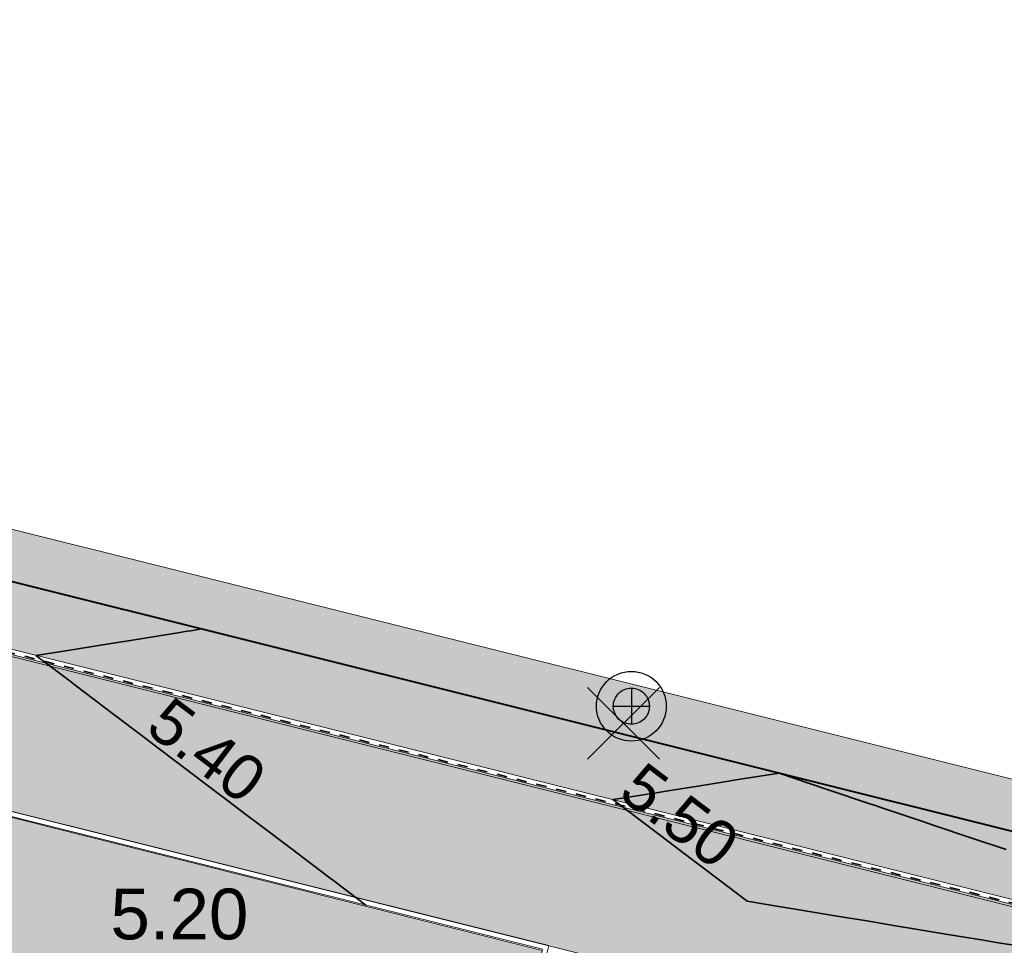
# Model space of a CAD drawing. Header units: metres. Extents: x 538891 to 1080079, y 6588829 to 13178720.
# Tile 514 of 656: x 539807 to 539827, y 6589347 to 6589365. Entities that reach past the tile are written whole.
import ezdxf

# ---------------------------------------------------------------- set-up
doc = ezdxf.new("R2010")
doc.units = ezdxf.units.M
doc.header["$LTSCALE"] = 0.4
doc.linetypes.add('#9_VIA31', pattern=[1, 0.5, -0.5])
doc.layers.add('KOLDE PST', color=7, linetype='Continuous')
doc.styles.add('Swis721 Lt BT', font='swissl.ttf')

# ---------------------------------------------------------------- blocks, each defined once
blk = doc.blocks.new('#9_019061_PP_TL (2D)')
at = {"linetype": 'Continuous', "lineweight": 0, "true_color": 0xffdf7f}
blk.add_hatch(color=41, dxfattribs=at).paths.add_polyline_path([(540078.0032806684, 6589286.742313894), (539977.6468669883, 6589311.778495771), (539969.9075633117, 6589313.554667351), (539852.4138452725, 6589342.430809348), (539846.469636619, 6589343.924182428), (539792.5735380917, 6589357.385167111), (539787.216163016, 6589358.722468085), (539640.4988541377, 6589395.799547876), (539628.2653642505, 6589398.679031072), (539563.8528905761, 6589414.96441731), (539555.9774451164, 6589416.819425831), (539478.7291213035, 6589436.23695716), (539478.412205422, 6589434.976177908), (539555.6416252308, 6589415.563398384), (539563.5342388, 6589413.704075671), (539630.8259227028, 6589396.690739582), (539632.5627005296, 6589396.29121415), (539640.054637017, 6589394.570937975), (539786.8498664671, 6589357.474166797), (539792.2585289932, 6589356.123910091), (539846.1546275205, 6589342.662925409), (539852.1035803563, 6589341.168376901), (539969.5972983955, 6589312.292234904), (539977.3441096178, 6589310.514182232), (540019.7245198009, 6589299.9414284), (540032.9319836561, 6589296.646527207), (540077.6886104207, 6589285.480972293), (540077.6957445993, 6589285.479145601)])
at = {"linetype": 'Continuous', "lineweight": 0, "true_color": 0xadadad}
h = blk.add_hatch(color=253, dxfattribs=at)
edge = h.paths.add_edge_path()
edge.add_line((539477.7626632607, 6589431.943014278), (539486.2567841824, 6589429.807888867))
edge.add_line((539486.2567841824, 6589429.807888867), (539486.1105153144, 6589429.225990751))
edge.add_line((539486.1105153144, 6589429.225990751), (539487.5652606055, 6589428.86031858))
edge.add_line((539487.5652606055, 6589428.86031858), (539487.7115294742, 6589429.442216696))
edge.add_line((539487.7115294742, 6589429.442216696), (539555.6592118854, 6589412.362541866))
edge.add_line((539555.6592118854, 6589412.362541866), (539562.7557662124, 6589410.648743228))
edge.add_line((539562.7557662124, 6589410.648743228), (539566.8068955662, 6589409.679105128))
edge.add_line((539566.8068955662, 6589409.679105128), (539620.1116983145, 6589396.202067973))
edge.add_arc((539619.5969534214, 6589394.166131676), 2.099999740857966, -13.653471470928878, 75.8112727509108, ccw=False)
edge.add_line((539621.6376095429, 6589393.670428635), (539620.7163126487, 6589389.877732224))
edge.add_line((539620.7163126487, 6589389.877732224), (539624.408929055, 6589388.980746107))
edge.add_line((539624.408929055, 6589388.980746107), (539625.312583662, 6589392.700814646))
edge.add_arc((539627.353239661, 6589392.205112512), 2.099999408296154, 75.81124942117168, 166.3465518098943, ccw=False)
edge.add_line((539627.8679853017, 6589394.241048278), (539632.6017820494, 6589393.044203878))
edge.add_line((539632.6017820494, 6589393.044203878), (539643.071860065, 6589390.610996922))
edge.add_line((539643.071860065, 6589390.610996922), (539786.0372070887, 6589354.482079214))
edge.add_line((539786.0372070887, 6589354.482079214), (539792.3012314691, 6589352.918019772))
edge.add_line((539792.3012314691, 6589352.918019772), (539845.3438683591, 6589339.670194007))
edge.add_line((539845.3438683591, 6589339.670194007), (539851.4124813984, 6589338.145976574))
edge.add_line((539851.4124813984, 6589338.145976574), (539860.7490034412, 6589335.851362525))
edge.add_line((539860.7490034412, 6589335.851362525), (539968.6993229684, 6589309.320678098))
edge.add_line((539968.6993229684, 6589309.320678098), (539969.2265677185, 6589309.197134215))
edge.add_line((539969.2265677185, 6589309.197134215), (539974.9736439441, 6589307.850480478))
edge.add_line((539974.9736439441, 6589307.850480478), (539975.8875834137, 6589307.636268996))
edge.add_line((539975.8875834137, 6589307.636268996), (539978.9424721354, 6589306.920423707))
edge.add_line((539978.9424721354, 6589306.920423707), (540047.1253681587, 6589289.910655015))
edge.add_arc((540046.6170546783, 6589287.873103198), 2.100000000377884, -13.970976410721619, 75.99219687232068, ccw=False)
edge.add_line((540048.6549327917, 6589287.366099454), (540047.8150951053, 6589283.990410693))
edge.add_line((540047.8150951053, 6589283.990410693), (540051.5026840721, 6589283.072975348))
edge.add_line((540051.5026840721, 6589283.072975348), (540052.341280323, 6589286.443674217))
edge.add_arc((540054.3791583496, 6589285.936670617), 2.099999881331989, 75.99219364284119, 166.0290268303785, ccw=False)
edge.add_line((540054.8874719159, 6589287.97422229), (540076.8168840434, 6589282.503433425))
edge.add_line((540076.8168840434, 6589282.503433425), (540083.4395259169, 6589280.809379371))
edge.add_line((540083.4395259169, 6589280.809379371), (540088.49419581, 6589279.535390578))
edge.add_arc((540094.4575246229, 6589303.195456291), 24.40000000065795, 255.8536971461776, 302.8232301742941)
edge.add_line((540107.6835194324, 6589282.690991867), (540136.9506649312, 6589301.569178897))
edge.add_arc((540138.0889677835, 6589299.804450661), 2.09999979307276, 48.26669205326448, 122.8232344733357, ccw=False)
edge.add_line((540139.4868626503, 6589301.371578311), (540137.7712634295, 6589305.668443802))
edge.add_line((540137.7712634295, 6589305.668443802), (540106.0573725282, 6589285.212032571))
edge.add_arc((540094.4575246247, 6589303.195456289), 21.39999999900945, 255.8536971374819, 302.82323016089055, ccw=False)
edge.add_line((540089.2273919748, 6589282.444415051), (540083.9478910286, 6589283.775070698))
edge.add_line((540083.9478910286, 6589283.775070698), (540077.6641051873, 6589285.384020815))
edge.add_line((540077.6641051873, 6589285.384020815), (540032.9077782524, 6589296.549500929))
edge.add_line((540032.9077782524, 6589296.549500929), (540019.7003143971, 6589299.844402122))
edge.add_line((540019.7003143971, 6589299.844402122), (539977.3208196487, 6589310.41692758))
edge.add_line((539977.3208196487, 6589310.41692758), (539969.5741785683, 6589312.194941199))
edge.add_line((539969.5741785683, 6589312.194941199), (539852.0794640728, 6589341.071328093))
edge.add_line((539852.0794640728, 6589341.071328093), (539846.1303289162, 6589342.565922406))
edge.add_line((539846.1303289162, 6589342.565922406), (539792.2343076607, 6589356.026887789))
edge.add_line((539792.2343076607, 6589356.026887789), (539786.8255053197, 6589357.3771794))
edge.add_line((539786.8255053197, 6589357.3771794), (539640.031194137, 6589394.473718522))
edge.add_line((539640.031194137, 6589394.473718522), (539632.5402822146, 6589396.193759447))
edge.add_line((539632.5402822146, 6589396.193759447), (539630.8024549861, 6589396.593526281))
edge.add_line((539630.8024549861, 6589396.593526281), (539563.5105163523, 6589413.606926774))
edge.add_line((539563.5105163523, 6589413.606926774), (539555.6179698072, 6589415.466233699))
edge.add_line((539555.6179698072, 6589415.466233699), (539478.485107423, 6589434.854742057))
edge.add_line((539478.485107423, 6589434.854742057), (539477.7626632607, 6589431.943014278))
at = {"color": 5, "linetype": 'Continuous', "lineweight": 40, "true_color": 0x0000ff}
blk.add_line((539792.6854690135, 6589357.35721146), (539846.469636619, 6589343.924182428), dxfattribs=at)
at = {"color": 26, "linetype": 'Continuous', "lineweight": 9, "true_color": 0x7f1f00, "flags": 128}
for points in [[(539478.3783714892, 6589434.840327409), (539555.608507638, 6589415.427367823), (539563.5010273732, 6589413.568067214), (539630.7930678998, 6589396.554640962), (539632.5313148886, 6589396.154777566), (539640.0218169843, 6589394.43483074), (539786.8157608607, 6589357.338384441), (539792.2246191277, 6589355.988078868), (539846.1206094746, 6589342.527121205), (539852.0698175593, 6589341.032508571), (539969.5649306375, 6589312.156023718), (539977.311503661, 6589310.378025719), (540019.6906322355, 6589299.805591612), (540032.8980960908, 6589296.510690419), (540077.6543030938, 6589285.345240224), (540083.9380421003, 6589283.736302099), (540089.2176160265, 6589282.405628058, 0.2078616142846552), (540106.079054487, 6589285.178418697), (540137.8949928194, 6589305.700653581)], [(539478.412205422, 6589434.976177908), (539555.6416252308, 6589415.563398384), (539563.5342388, 6589413.704075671), (539630.8259227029, 6589396.690739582), (539632.5627005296, 6589396.29121415), (539640.0546370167, 6589394.570937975), (539786.8498664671, 6589357.474166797), (539792.2585289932, 6589356.123910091), (539846.1546275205, 6589342.662925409), (539852.1035803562, 6589341.168376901), (539969.5972983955, 6589312.292234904), (539977.3441096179, 6589310.514182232), (540019.7245198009, 6589299.9414284), (540032.9319836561, 6589296.646527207), (540077.6886104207, 6589285.480972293), (540083.9725133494, 6589283.871992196), (540089.2518318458, 6589282.541382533, 0.2078616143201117), (540106.0031676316, 6589285.296067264), (540137.8191059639, 6589305.818302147)]]:
    blk.add_lwpolyline(points, format="xyb", dxfattribs=at)
at = {"color": 26, "linetype": '#9_VIA31', "lineweight": 35, "true_color": 0x7f1f00, "flags": 128}
blk.add_lwpolyline([(538967.1483286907, 6589597.119765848), (538965.7734895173, 6589591.531124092), (538963.4364157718, 6589580.668595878, 0.09040084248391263), (538963.1941860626, 6589573.007599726), (538965.8296753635, 6589555.415316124, 0.2761386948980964), (538973.2353764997, 6589546.397497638), (538977.321869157, 6589545.18539376), (538983.1510333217, 6589543.646879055, 0.05419097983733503), (538991.0305051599, 6589542.457839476), (538997.3019925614, 6589542.197423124, -0.05419032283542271), (539002.2450342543, 6589541.451494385), (539020.5147111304, 6589536.629505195), (539037.1212181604, 6589531.450152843, 0.09107514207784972), (539048.3728820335, 6589530.085704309), (539075.1435589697, 6589531.719990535, -0.0767516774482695), (539091.290335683, 6589530.226055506), (539160.9258938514, 6589512.781363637), (539209.5338009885, 6589500.51189191), (539288.5486192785, 6589480.452743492, 0.01912560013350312), (539291.6426194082, 6589479.792093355), (539316.1156700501, 6589475.537682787), (539397.2134255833, 6589455.141470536), (539432.3306023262, 6589446.274454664), (539471.4817875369, 6589436.614109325), (539478.3952884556, 6589434.908252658), (539555.6250664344, 6589415.495383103), (539563.5176330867, 6589413.636071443), (539630.8094953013, 6589396.622690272), (539632.5470077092, 6589396.222995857), (539640.0382270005, 6589394.502884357), (539786.8328136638, 6589357.40627562), (539792.2415740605, 6589356.055994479), (539846.1376184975, 6589342.595023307), (539852.0866989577, 6589341.100442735), (539969.5811145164, 6589312.224129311), (539977.3278066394, 6589310.446103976), (540019.7075760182, 6589299.873510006), (540032.9150398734, 6589296.578608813), (540077.6714567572, 6589285.413106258), (540083.9552777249, 6589283.804147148), (540089.2347239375, 6589282.473505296, 0.2078616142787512), (540106.0411110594, 6589285.23724298), (540137.8570493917, 6589305.759477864)], format="xyb", dxfattribs=at)
at = {"color": 41, "linetype": 'Continuous', "lineweight": 9, "true_color": 0xffdf7f, "flags": 128}
blk.add_lwpolyline([(539640.054637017, 6589394.570937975), (539786.8498664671, 6589357.474166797), (539792.2585289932, 6589356.123910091), (539846.1546275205, 6589342.662925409), (539852.1035803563, 6589341.168376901), (539969.5972983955, 6589312.292234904), (539977.3441096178, 6589310.514182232), (540019.7245198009, 6589299.9414284), (540032.9319836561, 6589296.646527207), (540077.6886104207, 6589285.480972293), (540077.6957445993, 6589285.479145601), (540078.0032806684, 6589286.742313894), (539977.6468669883, 6589311.778495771), (539969.9075633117, 6589313.554667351), (539852.4138452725, 6589342.430809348), (539846.469636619, 6589343.924182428), (539792.5735380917, 6589357.385167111), (539787.216163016, 6589358.722468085), (539640.4988541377, 6589395.799547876)], dxfattribs=at)
at = {"color": 251, "linetype": 'Continuous', "lineweight": 9, "true_color": 0x5b5b5b, "flags": 128}
blk.add_lwpolyline([(539643.071860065, 6589390.610996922), (539786.0372070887, 6589354.482079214), (539792.3012314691, 6589352.918019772), (539845.3438683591, 6589339.670194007), (539851.4124813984, 6589338.145976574), (539860.7490034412, 6589335.851362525), (539968.6993229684, 6589309.320678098), (539969.2265677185, 6589309.197134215), (539974.9736439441, 6589307.850480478), (539975.8875834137, 6589307.636268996), (539978.9424721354, 6589306.920423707), (540047.1253681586, 6589289.910655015, -0.4140253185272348)], format="xyb", dxfattribs=at)
blk.add_lwpolyline([(540032.9077782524, 6589296.549500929), (540019.7003143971, 6589299.844402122), (539977.3208196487, 6589310.41692758), (539969.5741785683, 6589312.194941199), (539852.0794640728, 6589341.071328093), (539846.1303289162, 6589342.565922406), (539792.2343076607, 6589356.026887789), (539786.8255053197, 6589357.3771794), (539640.031194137, 6589394.473718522)], dxfattribs=at)
at = {"color": 144, "linetype": 'Continuous', "lineweight": 9, "true_color": 0x007299, "flags": 128}
for points in [[(539792.2803179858, 6589352.820171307), (539817.4913598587, 6589346.523510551), (539817.250359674, 6589345.552984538), (539821.6162533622, 6589344.462567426), (539821.858568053, 6589345.432765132), (539845.2282919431, 6589339.595988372)], [(539792.2905313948, 6589352.920692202), (539817.6124797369, 6589346.596331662), (539817.3714795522, 6589345.625805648), (539821.5434650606, 6589344.583818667), (539821.7857797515, 6589345.554016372), (539845.2526433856, 6589339.692978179)]]:
    blk.add_lwpolyline(points, dxfattribs=at)
at = {"color": 5, "linetype": 'Continuous', "lineweight": 35, "true_color": 0x0000ff, "flags": 128}
for points in [[(539810.7750945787, 6589352.839181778), (539810.5543438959, 6589352.803946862), (539810.4819428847, 6589352.792390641), (539810.3388722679, 6589352.769554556), (539809.4084296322, 6589352.621042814), (539808.9375783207, 6589352.545888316), (539808.3349163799, 6589352.449694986), (539808.1291955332, 6589352.416859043), (539807.5019526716, 6589352.316742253), (539808.1745865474, 6589351.807754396), (539808.2779854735, 6589351.729511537), (539809.0414687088, 6589351.151777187), (539809.6254193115, 6589350.709896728), (539809.9083508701, 6589350.495799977), (539810.2782682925, 6589350.215880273), (539810.7752330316, 6589349.839822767), (539811.278409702, 6589349.459064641), (539811.6421151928, 6589349.183845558), (539811.920295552, 6589348.973344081), (539812.5089973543, 6589348.527868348), (539813.278692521, 6589347.945433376), (539813.3758795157, 6589347.871891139), (539814.0081033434, 6589347.393481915)], [(539826.6288509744, 6589348.488958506), (539825.9553050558, 6589348.715958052), (539825.1928502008, 6589348.972921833), (539825.0046109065, 6589349.036362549), (539824.1794096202, 6589349.314473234), (539824.0539167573, 6589349.356767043), (539823.9430574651, 6589349.394129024), (539823.103222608, 6589349.67717154), (539822.1525284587, 6589349.997576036), (539821.3441456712, 6589349.868546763), (539821.0790152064, 6589349.826228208), (539820.5550946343, 6589349.742603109), (539820.0055019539, 6589349.654880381), (539819.7273800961, 6589349.610488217), (539818.9319887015, 6589349.483532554), (539818.9189973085, 6589349.481458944), (539818.8793865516, 6589349.47513651), (539818.9218637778, 6589349.442993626), (539818.9218637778, 6589349.442993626), (539818.9283934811, 6589349.438052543), (539819.7887459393, 6589348.787016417), (539820.4467870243, 6589348.28907105), (539820.6556281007, 6589348.131039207), (539820.9286763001, 6589347.924421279), (539821.522510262, 6589347.475061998), (539821.9147114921, 6589347.409982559), (539822.5122115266, 6589347.310837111), (539823.1405445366, 6589347.206575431), (539823.5019127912, 6589347.146612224), (539823.8455483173, 6589347.089591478), (539824.4916140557, 6589346.982387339), (539824.8109667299, 6589346.929395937), (539825.4813153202, 6589346.818162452), (539826.1862561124, 6589346.701188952), (539826.4710165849, 6589346.653937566), (539826.7418035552, 6589346.609004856)]]:
    blk.add_lwpolyline(points, dxfattribs=at)
at = {"color": 5, "true_color": 0x0000ff, "char_height": 0.9000000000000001, "attachment_point": 8, "line_spacing_factor": 1.004016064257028, "style": 'Swis721 Lt BT'}
for s, insert, rotation in [('5.40', (539810.5972160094, 6589350.081122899), 322.88489279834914), ('5.50', (539819.9206847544, 6589348.793770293), 322.88489278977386)]:
    blk.add_mtext(s, dxfattribs=dict(at, insert=insert, rotation=rotation))
at = {"color": 5, "true_color": 0x0000ff, "insert": (539808.9718492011, 6589347.212660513), "char_height": 1, "attachment_point": 4, "line_spacing_factor": 1.004016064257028, "style": 'Swis721 Lt BT'}
blk.add_mtext('5.20', dxfattribs=at)
blk = doc.blocks.new('KOLDE PST TL')
at = {"color": 7}
blk.add_blockref('#9_019061_PP_TL (2D)', (0, 0), dxfattribs=at)
blk = doc.blocks.new('#13_Kolde pst HP -xref$0$likvideeritav')
at = {"color": 1, "linetype": 'Continuous', "lineweight": 25, "true_color": 0xff0000}
for p, q in [((0.7071067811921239, -0.7071067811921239), (-0.7071067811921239, 0.7071067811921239)), ((0.7071067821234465, 0.7071067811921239), (-0.7071067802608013, -0.7071067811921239))]:
    blk.add_line(p, q, dxfattribs=at)
blk = doc.blocks.new('#13_KOLDE TAIM (2D)')
at = {"linetype": 'Continuous', "lineweight": 0, "true_color": 0xc4f877}
for points in [[(539848.838637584, 6589363.988097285), (539845.4787895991, 6589360.192225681), (539841.7753523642, 6589346.12733548), (539794.2031073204, 6589358.008886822), (539794.229813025, 6589358.44532169), (539793.313523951, 6589364.278430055), (539790.7681741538, 6589370.327632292), (539789.1234802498, 6589369.598491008), (539791.566, 6589364.089000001), (539792.1540000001, 6589362.588), (539792.4720000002, 6589361.000000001), (539792.7090000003, 6589359.414000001), (539792.761, 6589358.558), (539792.7492995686, 6589358.371987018), (539792.6854690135, 6589357.35721146), (539846.359125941, 6589343.95178336), (539846.5868953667, 6589344.925613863), (539843.7159046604, 6589345.642666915), (539847.2917239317, 6589359.22289043), (539849.7646104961, 6589362.016695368), (539849.7250000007, 6589362.298)], [(539845.2282641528, 6589339.595877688), (539821.858568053, 6589345.432765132), (539821.1505953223, 6589342.517439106), (539816.8095931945, 6589343.600400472), (539817.4817708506, 6589346.501067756), (539792.2803179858, 6589352.820171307), (539792.1844287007, 6589351.87642404), (539792.1621338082, 6589351.22898831), (539792.2939557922, 6589350.252441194), (539792.7666886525, 6589349.036628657), (539793.4573706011, 6589348.084004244), (539794.3336641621, 6589347.341175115), (539795.8386490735, 6589346.679636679), (539835.1700004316, 6589336.894388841), (539839.7916783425, 6589335.770991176), (539840.9541451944, 6589335.746813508), (539842.5605524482, 6589336.195132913), (539843.339529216, 6589336.660639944), (539844.3824955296, 6589337.702591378), (539844.7922439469, 6589338.366777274)]]:
    blk.add_hatch(color=71, dxfattribs=at).paths.add_polyline_path(points)
at = {"color": 71, "linetype": 'Continuous', "lineweight": 5, "true_color": 0xc4f877, "flags": 128}
for points in [[(539848.838637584, 6589363.988097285), (539845.4787895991, 6589360.192225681), (539841.7753523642, 6589346.12733548), (539794.2031073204, 6589358.008886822), (539794.229813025, 6589358.44532169), (539793.313523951, 6589364.278430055), (539790.7681741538, 6589370.327632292), (539789.1234802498, 6589369.598491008), (539791.566, 6589364.089000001), (539792.1540000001, 6589362.588), (539792.4720000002, 6589361.000000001), (539792.7090000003, 6589359.414000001), (539792.761, 6589358.558), (539792.7492995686, 6589358.371987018), (539792.6854690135, 6589357.35721146), (539846.359125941, 6589343.95178336), (539846.5868953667, 6589344.925613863), (539843.7159046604, 6589345.642666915), (539847.2917239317, 6589359.22289043), (539849.7646104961, 6589362.016695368), (539849.7250000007, 6589362.298)], [(539845.2282641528, 6589339.595877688), (539821.858568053, 6589345.432765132), (539821.1505953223, 6589342.517439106), (539816.8095931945, 6589343.600400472), (539817.4817708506, 6589346.501067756), (539792.2803179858, 6589352.820171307), (539792.1844287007, 6589351.87642404), (539792.1621338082, 6589351.22898831), (539792.2939557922, 6589350.252441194), (539792.7666886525, 6589349.036628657), (539793.4573706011, 6589348.084004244), (539794.3336641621, 6589347.341175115), (539795.8386490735, 6589346.679636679), (539835.1700004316, 6589336.894388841), (539839.7916783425, 6589335.770991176), (539840.9541451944, 6589335.746813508), (539842.5605524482, 6589336.195132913), (539843.339529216, 6589336.660639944), (539844.3824955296, 6589337.702591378), (539844.7922439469, 6589338.366777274)]]:
    blk.add_lwpolyline(points, close=True, dxfattribs=at)
at = {"color": 1, "true_color": 0xff0000}
blk.add_blockref('#13_Kolde pst HP -xref$0$likvideeritav', (539819.086201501, 6589350.978499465), dxfattribs=at)
blk = doc.blocks.new('Kolde pst Taim')
at = {"color": 13, "true_color": 0xff4646}
blk.add_blockref('#13_KOLDE TAIM (2D)', (0, 0), dxfattribs=at)
blk = doc.blocks.new('#15_Kolde pst ELV-3 (2D)')
at = {"color": 1, "linetype": 'Continuous', "lineweight": 25, "true_color": 0xff0000}
for p, q in [((539819.2412575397, 6589351.671564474), (539819.2412575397, 6589350.959724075)), ((539818.8853373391, 6589351.315644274), (539819.597177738, 6589351.315644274))]:
    blk.add_line(p, q, dxfattribs=at)
at = {"color": 1, "linetype": 'Continuous', "lineweight": 25, "true_color": 0xff0000, "flags": 128}
for points in [[(539819.9289849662, 6589351.315644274), (539819.9256733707, 6589351.248235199), (539819.9157704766, 6589351.18147531), (539819.8993716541, 6589351.11600754), (539819.8766348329, 6589351.052462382), (539819.8477789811, 6589350.99145181), (539819.8130819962, 6589350.933563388), (539819.7728780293, 6589350.879354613), (539819.7275542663, 6589350.829347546), (539819.6775472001, 6589350.784023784), (539819.6233384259, 6589350.743819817), (539819.5654500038, 6589350.709122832), (539819.5044394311, 6589350.68026698), (539819.4408942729, 6589350.657530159), (539819.375426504, 6589350.641131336), (539819.3086666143, 6589350.631228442), (539819.2412575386, 6589350.627916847), (539819.1738484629, 6589350.631228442), (539819.1070885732, 6589350.641131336), (539819.0416208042, 6589350.657530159), (539818.9780756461, 6589350.68026698), (539818.9170650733, 6589350.709122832), (539818.8591766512, 6589350.743819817), (539818.804967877, 6589350.784023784), (539818.7549608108, 6589350.829347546), (539818.7096370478, 6589350.879354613), (539818.6694330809, 6589350.933563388), (539818.634736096, 6589350.99145181), (539818.6058802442, 6589351.052462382), (539818.583143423, 6589351.11600754), (539818.5667446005, 6589351.18147531), (539818.5568417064, 6589351.248235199), (539818.5535301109, 6589351.315644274), (539818.5568417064, 6589351.38305335), (539818.5667446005, 6589351.44981324), (539818.583143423, 6589351.515281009), (539818.6058802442, 6589351.578826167), (539818.634736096, 6589351.63983674), (539818.6694330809, 6589351.697725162), (539818.7096370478, 6589351.751933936), (539818.7549608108, 6589351.801941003), (539818.804967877, 6589351.847264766), (539818.8591766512, 6589351.887468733), (539818.9170650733, 6589351.922165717), (539818.9780756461, 6589351.951021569), (539819.0416208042, 6589351.97375839), (539819.1070885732, 6589351.990157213), (539819.1738484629, 6589352.000060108), (539819.2412575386, 6589352.003371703), (539819.3086666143, 6589352.000060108), (539819.375426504, 6589351.990157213), (539819.4408942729, 6589351.97375839), (539819.5044394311, 6589351.951021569), (539819.5654500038, 6589351.922165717), (539819.6233384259, 6589351.887468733), (539819.6775472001, 6589351.847264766), (539819.7275542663, 6589351.801941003), (539819.7728780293, 6589351.751933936), (539819.8130819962, 6589351.697725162), (539819.8477789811, 6589351.63983674), (539819.8766348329, 6589351.578826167), (539819.8993716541, 6589351.515281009), (539819.9157704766, 6589351.44981324), (539819.9256733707, 6589351.38305335)], [(539819.9289849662, 6589351.315644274), (539819.9256733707, 6589351.248235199), (539819.9157704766, 6589351.18147531), (539819.8993716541, 6589351.11600754), (539819.8766348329, 6589351.052462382), (539819.8477789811, 6589350.99145181), (539819.8130819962, 6589350.933563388), (539819.7728780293, 6589350.879354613), (539819.7275542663, 6589350.829347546), (539819.6775472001, 6589350.784023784), (539819.6233384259, 6589350.743819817), (539819.5654500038, 6589350.709122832), (539819.5044394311, 6589350.68026698), (539819.4408942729, 6589350.657530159), (539819.375426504, 6589350.641131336), (539819.3086666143, 6589350.631228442), (539819.2412575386, 6589350.627916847), (539819.1738484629, 6589350.631228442), (539819.1070885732, 6589350.641131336), (539819.0416208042, 6589350.657530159), (539818.9780756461, 6589350.68026698), (539818.9170650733, 6589350.709122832), (539818.8591766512, 6589350.743819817), (539818.804967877, 6589350.784023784), (539818.7549608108, 6589350.829347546), (539818.7096370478, 6589350.879354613), (539818.6694330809, 6589350.933563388), (539818.634736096, 6589350.99145181), (539818.6058802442, 6589351.052462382), (539818.583143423, 6589351.11600754), (539818.5667446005, 6589351.18147531), (539818.5568417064, 6589351.248235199), (539818.5535301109, 6589351.315644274), (539818.5568417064, 6589351.38305335), (539818.5667446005, 6589351.44981324), (539818.583143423, 6589351.515281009), (539818.6058802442, 6589351.578826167), (539818.634736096, 6589351.63983674), (539818.6694330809, 6589351.697725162), (539818.7096370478, 6589351.751933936), (539818.7549608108, 6589351.801941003), (539818.804967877, 6589351.847264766), (539818.8591766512, 6589351.887468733), (539818.9170650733, 6589351.922165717), (539818.9780756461, 6589351.951021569), (539819.0416208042, 6589351.97375839), (539819.1070885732, 6589351.990157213), (539819.1738484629, 6589352.000060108), (539819.2412575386, 6589352.003371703), (539819.3086666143, 6589352.000060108), (539819.375426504, 6589351.990157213), (539819.4408942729, 6589351.97375839), (539819.5044394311, 6589351.951021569), (539819.5654500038, 6589351.922165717), (539819.6233384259, 6589351.887468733), (539819.6775472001, 6589351.847264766), (539819.7275542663, 6589351.801941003), (539819.7728780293, 6589351.751933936), (539819.8130819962, 6589351.697725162), (539819.8477789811, 6589351.63983674), (539819.8766348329, 6589351.578826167), (539819.8993716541, 6589351.515281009), (539819.9157704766, 6589351.44981324), (539819.9256733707, 6589351.38305335)], [(539819.597177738, 6589351.315644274), (539819.595463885, 6589351.280757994), (539819.5903388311, 6589351.246207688), (539819.5818519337, 6589351.212326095), (539819.570084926, 6589351.179439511), (539819.5551511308, 6589351.147864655), (539819.5371943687, 6589351.117905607), (539819.5163875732, 6589351.08985089), (539819.4929311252, 6589351.063970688), (539819.4670509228, 6589351.04051424), (539819.4389962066, 6589351.019707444), (539819.409037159, 6589351.001750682), (539819.3774623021, 6589350.986816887), (539819.3445757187, 6589350.97504988), (539819.3106941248, 6589350.966562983), (539819.2761438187, 6589350.961437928), (539819.2412575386, 6589350.959724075), (539819.2063712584, 6589350.961437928), (539819.1718209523, 6589350.966562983), (539819.1379393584, 6589350.97504988), (539819.105052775, 6589350.986816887), (539819.073477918, 6589351.001750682), (539819.0435188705, 6589351.019707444), (539819.0154641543, 6589351.04051424), (539818.989583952, 6589351.063970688), (539818.9661275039, 6589351.08985089), (539818.9453207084, 6589351.117905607), (539818.9273639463, 6589351.147864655), (539818.9124301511, 6589351.179439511), (539818.9006631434, 6589351.212326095), (539818.892176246, 6589351.246207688), (539818.8870511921, 6589351.280757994), (539818.8853373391, 6589351.315644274), (539818.8870511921, 6589351.350530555), (539818.892176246, 6589351.385080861), (539818.9006631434, 6589351.418962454), (539818.9124301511, 6589351.451849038), (539818.9273639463, 6589351.483423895), (539818.9453207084, 6589351.513382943), (539818.9661275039, 6589351.541437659), (539818.989583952, 6589351.567317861), (539819.0154641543, 6589351.590774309), (539819.0435188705, 6589351.611581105), (539819.073477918, 6589351.629537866), (539819.105052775, 6589351.644471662), (539819.1379393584, 6589351.65623867), (539819.1718209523, 6589351.664725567), (539819.2063712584, 6589351.669850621), (539819.2412575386, 6589351.671564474), (539819.2761438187, 6589351.669850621), (539819.3106941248, 6589351.664725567), (539819.3445757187, 6589351.65623867), (539819.3774623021, 6589351.644471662), (539819.409037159, 6589351.629537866), (539819.4389962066, 6589351.611581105), (539819.4670509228, 6589351.590774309), (539819.4929311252, 6589351.567317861), (539819.5163875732, 6589351.541437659), (539819.5371943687, 6589351.513382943), (539819.5551511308, 6589351.483423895), (539819.570084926, 6589351.451849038), (539819.5818519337, 6589351.418962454), (539819.5903388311, 6589351.385080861), (539819.595463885, 6589351.350530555)], [(539819.597177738, 6589351.315644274), (539819.595463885, 6589351.280757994), (539819.5903388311, 6589351.246207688), (539819.5818519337, 6589351.212326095), (539819.570084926, 6589351.179439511), (539819.5551511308, 6589351.147864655), (539819.5371943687, 6589351.117905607), (539819.5163875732, 6589351.08985089), (539819.4929311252, 6589351.063970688), (539819.4670509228, 6589351.04051424), (539819.4389962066, 6589351.019707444), (539819.409037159, 6589351.001750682), (539819.3774623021, 6589350.986816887), (539819.3445757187, 6589350.97504988), (539819.3106941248, 6589350.966562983), (539819.2761438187, 6589350.961437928), (539819.2412575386, 6589350.959724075), (539819.2063712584, 6589350.961437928), (539819.1718209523, 6589350.966562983), (539819.1379393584, 6589350.97504988), (539819.105052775, 6589350.986816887), (539819.073477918, 6589351.001750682), (539819.0435188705, 6589351.019707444), (539819.0154641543, 6589351.04051424), (539818.989583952, 6589351.063970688), (539818.9661275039, 6589351.08985089), (539818.9453207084, 6589351.117905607), (539818.9273639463, 6589351.147864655), (539818.9124301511, 6589351.179439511), (539818.9006631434, 6589351.212326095), (539818.892176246, 6589351.246207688), (539818.8870511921, 6589351.280757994), (539818.8853373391, 6589351.315644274), (539818.8870511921, 6589351.350530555), (539818.892176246, 6589351.385080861), (539818.9006631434, 6589351.418962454), (539818.9124301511, 6589351.451849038), (539818.9273639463, 6589351.483423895), (539818.9453207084, 6589351.513382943), (539818.9661275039, 6589351.541437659), (539818.989583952, 6589351.567317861), (539819.0154641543, 6589351.590774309), (539819.0435188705, 6589351.611581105), (539819.073477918, 6589351.629537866), (539819.105052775, 6589351.644471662), (539819.1379393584, 6589351.65623867), (539819.1718209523, 6589351.664725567), (539819.2063712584, 6589351.669850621), (539819.2412575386, 6589351.671564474), (539819.2761438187, 6589351.669850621), (539819.3106941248, 6589351.664725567), (539819.3445757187, 6589351.65623867), (539819.3774623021, 6589351.644471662), (539819.409037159, 6589351.629537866), (539819.4389962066, 6589351.611581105), (539819.4670509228, 6589351.590774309), (539819.4929311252, 6589351.567317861), (539819.5163875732, 6589351.541437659), (539819.5371943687, 6589351.513382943), (539819.5551511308, 6589351.483423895), (539819.570084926, 6589351.451849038), (539819.5818519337, 6589351.418962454), (539819.5903388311, 6589351.385080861), (539819.595463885, 6589351.350530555)]]:
    blk.add_lwpolyline(points, close=True, dxfattribs=at)
blk = doc.blocks.new('Kolde pst EL')
at = {"color": 13, "true_color": 0xff4646}
blk.add_blockref('#15_Kolde pst ELV-3 (2D)', (0, 0), dxfattribs=at)

msp = doc.modelspace()

# ---------------------------------------------------------------- block references
at = {"layer": 'KOLDE PST', "color": 7}
for name in ['KOLDE PST TL', 'Kolde pst Taim', 'Kolde pst EL']:
    msp.add_blockref(name, (0, 0), dxfattribs=at)

doc.saveas('drawing.dxf')
